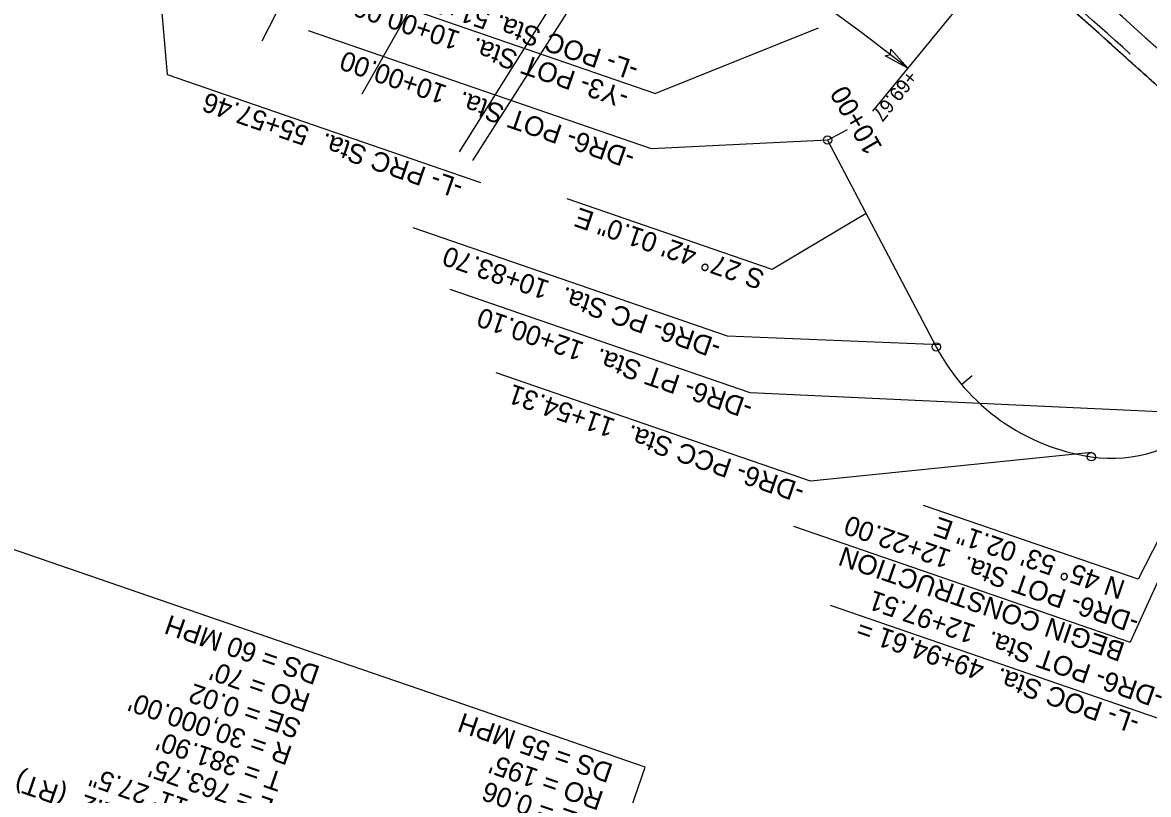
# Model space of a CAD drawing. Extents: x 472216 to 481979, y 489069 to 507339.
# Drawn here: x 480456.8 to 480859.9, y 492784.8 to 493061.3 of the extents above; entities that cross this region are included whole.
import ezdxf

# ---------------------------------------------------------------- set-up
doc = ezdxf.new("R2010")
doc.units = 0
for name, color, linetype in [('Exist Horizontal Alignment Point', 7, 'Continuous'), ('Old_Level_12', 7, 'Continuous'), ('Prop Drainage Structure Outlet Berm Ditch 850 10 CELL', 7, 'Continuous'), ('Prop Drainage Structure Pipe CSP 15in', 7, 'Continuous'), ('Prop Drainage Structure Pipe RCP 24in Class III Label', 7, 'Continuous'), ('Prop Drainage Structure Tops and Inverts LABEL', 7, 'Continuous'), ('Prop Erosion Embankment Toe Protection CELL', 7, 'Continuous'), ('Prop Rem of Exist Asph Pvmt', 7, 'Continuous'), ('Sheet Block Revision CELL', 7, 'Continuous'), ('Sheet Clip Boundary CELL', 7, 'Continuous'), ('Sheet North Arrow Point CELL', 7, 'Continuous'), ('Sheet PE Seal Cell', 7, 'Continuous'), ('Sheet Plan And Profile CELL', 7, 'Continuous'), ('Sheet Profile Grid Major CELL', 7, 'Continuous'), ('Sheet Profile Grid Minor CELL', 7, 'Continuous')]:
    doc.layers.add(name, color=color, linetype=linetype)

msp = doc.modelspace()

# ---------------------------------------------------------------- linework, layer by layer
at = {"layer": 'Exist Horizontal Alignment Point'}
msp.add_lwpolyline([(480679.77, 492794.65), (480615.15, 492816.92), (480566.07, 492833.82), (480024.85, 493020.3), (479990.74, 492921.32), (480645.67, 492695.67)], close=True, dxfattribs=at)
at = {"layer": 'Old_Level_12'}
for p, q in [((480496.73, 493177.62), (480508.56, 493042.67)), ((480560.64, 493078.25), (480683.47, 493035.93)), ((480681.96, 493016.02), (480559.16, 493058.33)), ((480741.64, 493059.26), (480683.47, 493035.93)), ((480508.56, 493042.67), (480620.72, 493004.03)), ((480745.04, 493019.24), (480681.96, 493016.02)), ((480725.19, 492972.81), (480651.73, 492998.12)), ((480758.88, 492992.87), (480725.19, 492972.81)), ((480709.24, 492949.01), (480596.67, 492987.79)), ((480717.31, 492928.69), (480609.94, 492965.68)), ((480785.27, 492945.84), (480709.24, 492949.01)), ((480738.93, 492897.06), (480626.36, 492935.84)), ((480895.81, 492933.23), (480853.42, 492839.43)), ((480881.16, 492921.12), (480717.31, 492928.69)), ((480839.66, 492907.28), (480738.93, 492897.06)), ((480732.83, 492880.98), (480853.42, 492839.43)), ((480745.91, 492852.61), (480866.49, 492811.07))]:
    msp.add_line(p, q, dxfattribs=at)
for centre in [(480745.04, 493019.24), (480783.94, 492945.14), (480839.45, 492905.8)]:
    msp.add_circle(centre, 1.5, dxfattribs=at)
at = {"layer": 'Prop Drainage Structure Outlet Berm Ditch 850 10 CELL'}
msp.add_lwpolyline([(480767.67, 493051.79), (480773.74, 493044.96), (480765.66, 493049.35), (480767.56, 493049.89)], close=True, dxfattribs=at)
at = {"layer": 'Prop Drainage Structure Pipe RCP 24in Class III Label'}
msp.add_arc((480155.89, 492286.67), 1042, 47.57907, 50.82715, dxfattribs=at)
msp.add_open_spline([(480858.79, 493055.88), (480858.93, 493055.76), (480859.07, 493055.64), (480859.28, 493055.45), (480859.37, 493055.38), (480859.45, 493055.3), (480859.49, 493055.27), (480859.5, 493055.25), (480859.56, 493055.21), (480859.59, 493055.18), (480859.76, 493055.03), (480859.9, 493054.9), (480860.07, 493054.75), (480860.12, 493054.7), (480860.19, 493054.65), (480860.21, 493054.63), (480860.23, 493054.61), (480860.24, 493054.6), (480860.32, 493054.53), (480860.94, 493053.98), (480862.66, 493052.45), (480866.51, 493049.01), (480869.79, 493046.04), (480876.32, 493040.07), (480880.65, 493036.05), (480889.22, 493027.94), (480893.48, 493023.85), (480899.8, 493017.66), (480902.96, 493014.55), (480906.61, 493010.9), (480908.23, 493009.26), (480908.82, 493008.67), (480908.89, 493008.6), (480908.9, 493008.59), (480908.92, 493008.58), (480908.94, 493008.55), (480909, 493008.49), (480909.04, 493008.45), (480909.21, 493008.28), (480909.34, 493008.15), (480909.53, 493007.95), (480909.6, 493007.89), (480909.73, 493007.76), (480909.92, 493007.56), (480910.12, 493007.36), (480910.25, 493007.23)], degree=3, dxfattribs=at)
at = {"layer": 'Prop Drainage Structure Tops and Inverts LABEL'}
msp.add_arc((480155.89, 492286.67), 1032, 47.5792, 71.2674, dxfattribs=at)
msp.add_open_spline([(480852.17, 493048.39), (480852.31, 493048.27), (480852.45, 493048.15), (480852.59, 493048.01), (480852.6, 493048.01), (480852.62, 493047.99), (480852.65, 493047.97), (480852.71, 493047.92), (480852.76, 493047.87), (480852.81, 493047.82), (480852.83, 493047.81), (480852.85, 493047.79), (480852.85, 493047.79), (480852.85, 493047.79), (480852.86, 493047.78), (480852.86, 493047.78), (480852.88, 493047.76), (480852.89, 493047.76), (480852.9, 493047.74), (480852.91, 493047.73), (480852.93, 493047.72), (480852.95, 493047.7), (480852.98, 493047.68), (480853, 493047.66), (480853, 493047.66), (480853, 493047.65), (480853.01, 493047.65), (480853.02, 493047.63), (480853.05, 493047.61), (480853.11, 493047.56), (480853.23, 493047.45), (480853.34, 493047.36), (480853.41, 493047.29), (480853.41, 493047.29), (480853.42, 493047.28), (480853.44, 493047.27), (480853.47, 493047.24), (480853.49, 493047.22), (480853.53, 493047.19), (480853.54, 493047.17), (480853.57, 493047.15), (480853.58, 493047.14), (480853.59, 493047.13), (480853.59, 493047.13), (480853.6, 493047.13), (480853.6, 493047.13), (480853.6, 493047.12), (480853.61, 493047.12), (480853.61, 493047.11), (480853.61, 493047.11), (480853.62, 493047.11), (480853.62, 493047.11), (480853.63, 493047.1), (480853.64, 493047.09), (480853.67, 493047.06), (480853.73, 493047.01), (480853.78, 493046.96), (480854.36, 493046.45), (480854.91, 493045.96), (480856.55, 493044.5), (480857.64, 493043.53), (480860.9, 493040.6), (480863.06, 493038.64), (480869.53, 493032.72), (480873.81, 493028.74), (480880.77, 493022.16), (480883.47, 493019.58), (480886.16, 493016.99)], degree=3, dxfattribs=at)
at = {"layer": 'Prop Erosion Embankment Toe Protection CELL'}
for centre, radius, start, end in [((480155.89, 492286.67), 1032, 47.57907, 50.82715), ((480166.83, 492272.43), 1035.28, 47.35299, 48.55844)]:
    msp.add_arc(centre, radius, start, end, dxfattribs=at)
msp.add_open_spline([(480852.17, 493048.39), (480852.31, 493048.27), (480852.45, 493048.15), (480852.59, 493048.01), (480852.6, 493048.01), (480852.62, 493047.99), (480852.65, 493047.97), (480852.71, 493047.92), (480852.76, 493047.87), (480852.81, 493047.82), (480852.83, 493047.81), (480852.85, 493047.79), (480852.85, 493047.79), (480852.85, 493047.79), (480852.86, 493047.78), (480852.86, 493047.78), (480852.88, 493047.76), (480852.89, 493047.76), (480852.9, 493047.74), (480852.91, 493047.73), (480852.93, 493047.72), (480852.95, 493047.7), (480852.98, 493047.68), (480853, 493047.66), (480853, 493047.66), (480853, 493047.65), (480853.01, 493047.65), (480853.02, 493047.63), (480853.05, 493047.61), (480853.11, 493047.56), (480853.23, 493047.45), (480853.34, 493047.36), (480853.41, 493047.29), (480853.41, 493047.29), (480853.42, 493047.28), (480853.44, 493047.27), (480853.47, 493047.24), (480853.49, 493047.22), (480853.53, 493047.19), (480853.54, 493047.17), (480853.57, 493047.15), (480853.58, 493047.14), (480853.59, 493047.13), (480853.59, 493047.13), (480853.6, 493047.13), (480853.6, 493047.13), (480853.6, 493047.12), (480853.61, 493047.12), (480853.61, 493047.11), (480853.61, 493047.11), (480853.62, 493047.11), (480853.62, 493047.11), (480853.63, 493047.1), (480853.64, 493047.09), (480853.67, 493047.06), (480853.73, 493047.01), (480853.78, 493046.96), (480854.36, 493046.45), (480854.91, 493045.96), (480856.55, 493044.5), (480857.64, 493043.53), (480860.9, 493040.6), (480863.06, 493038.64), (480869.53, 493032.72), (480873.81, 493028.74), (480880.74, 493022.19), (480883.41, 493019.65), (480886.06, 493017.08)], degree=3, dxfattribs=at)
at = {"layer": 'Sheet Block Revision CELL'}
msp.add_line((480829.24, 493113.08), (480761.15, 493029.52), dxfattribs=at)
msp.add_arc((480120.75, 492209.98), 1060, 51.97314, 70.88636, dxfattribs=at)
at = {"layer": 'Sheet Clip Boundary CELL'}
for p, q in [((480542.61, 493054.81), (480632.54, 493233.45)), ((480578.4, 493035.72), (480676.65, 493209.92)), ((480613.25, 493014.97), (480719.61, 493184.34)), ((480618.05, 493011.93), (480725.52, 493180.6))]:
    msp.add_line(p, q, dxfattribs=at)
msp.add_arc((480155.89, 492286.67), 1034, 47.57907, 50.82715, dxfattribs=at)
at = {"layer": 'Sheet North Arrow Point CELL'}
msp.add_line((480745.04, 493019.24), (480783.94, 492945.14), dxfattribs=at)
for centre, radius, start, end in [((480155.89, 492286.67), 1060, 12.98112, 71.78843), ((480155.89, 492286.67), 1060, 12.98112, 71.78843), ((480850.35, 492980), 75, 207.7003, 261.6419), ((480846.71, 492955.27), 50, 261.6419, 314.1161)]:
    msp.add_arc(centre, radius, start, end, dxfattribs=at)
at = {"layer": 'Sheet PE Seal Cell'}
msp.add_line((480793.03, 492931.64), (480796.85, 492934.86), dxfattribs=at)
at = {"layer": 'Sheet Plan And Profile CELL'}
for p, q in [((480889.79, 492927.7), (480856.17, 492861.9)), ((480856.17, 492861.9), (480779.38, 492888.36))]:
    msp.add_line(p, q, dxfattribs=at)
at = {"layer": 'Sheet Profile Grid Minor CELL'}
msp.add_line((480745.04, 493019.24), (480752.12, 493022.96), dxfattribs=at)

# ---------------------------------------------------------------- texts
at = {"layer": 'Old_Level_12'}
for s, p in [('-L- POC Sta. 51+54.19', (480677.87, 493046.91)), ('-Y3- POT Sta.  10+00.00=', (480674.45, 493036.98)), ('-DR6- POT Sta.  10+00.00', (480676.55, 493015.32)), ('-L- PRC Sta.  55+57.46', (480615.04, 493004.68)), ('-DR6- PC Sta.  10+83.70', (480707.41, 492947.34)), ('-DR6- PT Sta.  12+00.10', (480718.77, 492925.71)), ('-DR6- PCC Sta.  11+54.31', (480737.32, 492895.71)), ('-DR6- POT Sta.  12+22.00', (480857.09, 492848.93)), ('BEGIN CONSTRUCTION', (480851.95, 492838.9)), ('-DR6- POT Sta.  12+97.51', (480865.9, 492822.03)), ('-L- POC Sta.  49+94.61 = ', (480857.27, 492812.96))]:
    msp.add_text(s, height=7, rotation=160.9892, dxfattribs=at).set_placement(p)
at = {"layer": 'Prop Drainage Structure Pipe CSP 15in'}
msp.add_text('+69.67', height=5, rotation=230.8272, dxfattribs=at).set_placement((480773.85, 493044.58))
at = {"layer": 'Prop Rem of Exist Asph Pvmt'}
for s, p in [('DS = 60 MPH', (480563.71, 492830.57)), ("RO = 70'", (480560.31, 492820.71)), ('SE = 0.02', (480557.06, 492811.26)), ("R = 30,000.00'", (480553.8, 492801.81)), ('DS = 55 MPH ', (480668.67, 492795.49)), ("T = 381.90'", (480550.54, 492792.35)), ("RO = 195' ", (480665.28, 492785.63)), ('= 1%%d 27\' 31.2" (RT)', (480528.52, 492767.89)), ("L = 763.75'", (480547.28, 492782.9)), ('D = 0%%d 11\' 27.5"', (480544.03, 492773.44)), ('SE = 0.06', (480662.02, 492776.17))]:
    msp.add_text(s, height=7, rotation=160.9892, dxfattribs=at).set_placement(p)
at = {"layer": 'Sheet Plan And Profile CELL'}
for s, p in [('S 27%%d 42\' 01.0" E', (480722.96, 492972.12)), ('N 45%%d 53\' 02.1" E', (480852.06, 492861.19))]:
    msp.add_text(s, height=7, rotation=160.9892, dxfattribs=at).set_placement(p)
at = {"layer": 'Sheet Profile Grid Major CELL'}
msp.add_text('10+00', height=7, rotation=120.1768, dxfattribs=at).set_placement((480764.83, 493016.68))

doc.saveas('drawing.dxf')
